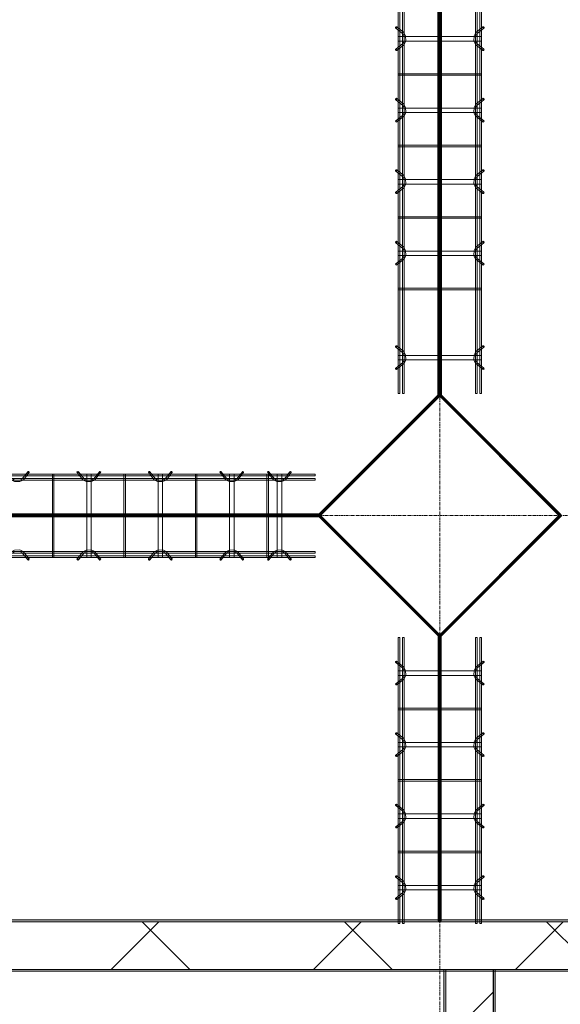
# Model space of a CAD drawing. Header units: inches. Extents: x -4136 to 1945, y -6639 to 12387.
# Tile 434 of 656: x -3552 to -3461, y 11765 to 11930. Entities that reach past the tile are written whole.
import ezdxf

# ---------------------------------------------------------------- set-up
doc = ezdxf.new("R2010")
doc.units = ezdxf.units.IN
doc.header["$MEASUREMENT"] = 0
doc.linetypes.add('Línea de rejilla', pattern=[0.875, 0.5, -0.125, 0.125, -0.125])
for name, color, linetype, lineweight in [('A-FLOR', 7, 'Continuous', 9), ('A-GENM', 7, 'Continuous', 9), ('A-WALL', 7, 'Continuous', 9), ('A-WALL-PATT', 7, 'Continuous', 18), ('S-BEAM', 7, 'Continuous', 9), ('S-GRID', 7, 'Continuous', 9)]:
    doc.layers.add(name, color=color, linetype=linetype, lineweight=lineweight)
pattern_1 = [(45, (0, 0), (-16.970563, 16.970563), []), (135, (0, 0), (-16.970563, -16.970563), [])]

# ---------------------------------------------------------------- blocks, each defined once
blk = doc.blocks.new('Dowel bar assembly - Dowel bar assembly-673506-SLAB ON GROUND JOINTS')
at = {"layer": 'S-BEAM', "color": 253, "true_color": 0xaaaaaa}
for p, q in [((209.52, 1.98), (0, 1.98)), ((0, 1.72), (209.52, 1.72)), ((148.02, 2.23), (148.97, 1.03)), ((149.18, 1.19), (148.23, 2.39)), ((149.63, 1.99), (149.63, -12.01)), ((150.38, 1.99), (149.63, 1.99)), ((149.63, 1.99), (150.38, 1.99)), ((150.38, -12.01), (150.38, 1.99)), ((151.76, 2.39), (150.81, 1.19)), ((151.01, 1.03), (151.96, 2.23)), ((155.87, 1.99), (155.87, -12.01)), ((156.13, 1.99), (155.87, 1.99)), ((155.87, 1.99), (156.13, 1.99)), ((156.13, -12.01), (156.13, 1.99)), ((160.02, 2.23), (160.97, 1.03)), ((161.18, 1.19), (160.23, 2.39)), ((161.63, 1.99), (161.63, -12.01)), ((162.38, 1.99), (161.63, 1.99)), ((161.63, 1.99), (162.38, 1.99)), ((162.38, -12.01), (162.38, 1.99)), ((163.76, 2.39), (162.81, 1.19)), ((163.01, 1.03), (163.96, 2.23)), ((167.87, 1.99), (167.87, -12.01)), ((168.13, 1.99), (167.87, 1.99)), ((167.87, 1.99), (168.13, 1.99)), ((168.13, -12.01), (168.13, 1.99)), ((172.02, 2.23), (172.97, 1.03)), ((173.18, 1.19), (172.23, 2.39)), ((173.63, 1.99), (173.63, -12.01)), ((174.38, 1.99), (173.63, 1.99)), ((173.63, 1.99), (174.38, 1.99)), ((174.38, -12.01), (174.38, 1.99)), ((175.76, 2.39), (174.81, 1.19)), ((175.01, 1.03), (175.96, 2.23)), ((179.87, 1.99), (179.87, -12.01)), ((180.13, 1.99), (179.87, 1.99)), ((179.87, 1.99), (180.13, 1.99)), ((180.13, -12.01), (180.13, 1.99)), ((184.02, 2.23), (184.97, 1.03)), ((185.18, 1.19), (184.23, 2.39)), ((185.63, 1.99), (185.63, -12.01)), ((186.38, 1.99), (185.63, 1.99)), ((185.63, 1.99), (186.38, 1.99)), ((186.38, -12.01), (186.38, 1.99)), ((187.76, 2.39), (186.81, 1.19)), ((187.01, 1.03), (187.96, 2.23)), ((191.87, 1.99), (191.87, -12.01)), ((192.13, 1.99), (191.87, 1.99)), ((191.87, 1.99), (192.13, 1.99)), ((192.13, -12.01), (192.13, 1.99)), ((201.54, 2.23), (202.49, 1.03)), ((202.69, 1.19), (201.75, 2.39)), ((203.14, 1.99), (203.14, -12.01)), ((203.89, 1.99), (203.14, 1.99)), ((203.14, 1.99), (203.89, 1.99)), ((203.89, -12.01), (203.89, 1.99)), ((205.28, 2.39), (204.33, 1.19)), ((204.53, 1.03), (205.48, 2.23)), ((209.52, 1.98), (209.52, 1.72)), ((209.52, 1.72), (209.52, 1.98)), ((209.52, 1.25), (0, 1.25)), ((0, 0.99), (209.52, 0.99)), ((209.52, 0.99), (209.52, 1.25)), ((209.52, 1.25), (209.52, 0.99)), ((209.52, -11.01), (0, -11.01)), ((0, -11.27), (209.52, -11.27)), ((148.97, -11.05), (148.02, -12.25)), ((148.23, -12.41), (149.18, -11.21)), ((150.81, -11.21), (151.76, -12.41)), ((151.96, -12.25), (151.01, -11.05)), ((160.97, -11.05), (160.02, -12.25)), ((160.23, -12.41), (161.18, -11.21)), ((162.81, -11.21), (163.76, -12.41)), ((163.96, -12.25), (163.01, -11.05)), ((172.97, -11.05), (172.02, -12.25)), ((172.23, -12.41), (173.18, -11.21)), ((174.81, -11.21), (175.76, -12.41)), ((175.96, -12.25), (175.01, -11.05)), ((184.97, -11.05), (184.02, -12.25)), ((184.23, -12.41), (185.18, -11.21)), ((186.81, -11.21), (187.76, -12.41)), ((187.96, -12.25), (187.01, -11.05)), ((202.49, -11.05), (201.54, -12.25)), ((201.75, -12.41), (202.69, -11.21)), ((204.33, -11.21), (205.28, -12.41)), ((205.48, -12.25), (204.53, -11.05)), ((209.52, -11.27), (209.52, -11.01)), ((209.52, -11.01), (209.52, -11.27)), ((209.52, -11.74), (0, -11.74)), ((0, -12), (209.52, -12)), ((150.38, -12.01), (149.63, -12.01)), ((149.63, -12.01), (150.38, -12.01)), ((156.13, -12.01), (155.87, -12.01)), ((155.87, -12.01), (156.13, -12.01)), ((162.38, -12.01), (161.63, -12.01)), ((161.63, -12.01), (162.38, -12.01)), ((168.13, -12.01), (167.87, -12.01)), ((167.87, -12.01), (168.13, -12.01)), ((174.38, -12.01), (173.63, -12.01)), ((173.63, -12.01), (174.38, -12.01)), ((180.13, -12.01), (179.87, -12.01)), ((179.87, -12.01), (180.13, -12.01)), ((186.38, -12.01), (185.63, -12.01)), ((185.63, -12.01), (186.38, -12.01)), ((192.13, -12.01), (191.87, -12.01)), ((191.87, -12.01), (192.13, -12.01)), ((203.89, -12.01), (203.14, -12.01)), ((203.14, -12.01), (203.89, -12.01)), ((209.52, -12), (209.52, -11.74)), ((209.52, -11.74), (209.52, -12))]:
    blk.add_line(p, q, dxfattribs=at)
at = {"layer": 'S-BEAM', "color": 253, "true_color": 0xaaaaaa, "flags": 128}
for points in [[(148.97, 1.03), (149.53, 0.73), (150.39, 0.72), (150.97, 0.99), (151.01, 1.03)], [(149.18, 1.19), (149.62, 0.97), (150.38, 0.98), (150.81, 1.19)], [(160.97, 1.03), (161.53, 0.73), (162.39, 0.72), (162.97, 0.99), (163.01, 1.03)], [(161.18, 1.19), (161.62, 0.97), (162.38, 0.98), (162.81, 1.19)], [(172.97, 1.03), (173.53, 0.73), (174.39, 0.72), (174.97, 0.99), (175.01, 1.03)], [(173.18, 1.19), (173.62, 0.97), (174.38, 0.98), (174.81, 1.19)], [(184.97, 1.03), (185.53, 0.73), (186.39, 0.72), (186.97, 0.99), (187.01, 1.03)], [(185.18, 1.19), (185.62, 0.97), (186.38, 0.98), (186.81, 1.19)], [(202.49, 1.03), (203.05, 0.73), (203.91, 0.72), (204.49, 0.99), (204.53, 1.03)], [(202.69, 1.19), (203.14, 0.97), (203.9, 0.98), (204.33, 1.19)], [(148.97, -11.05), (149.53, -10.75), (150.39, -10.74), (150.97, -11.01), (151.01, -11.05)], [(149.18, -11.21), (149.62, -10.99), (150.38, -11), (150.81, -11.21)], [(160.97, -11.05), (161.53, -10.75), (162.39, -10.74), (162.97, -11.01), (163.01, -11.05)], [(161.18, -11.21), (161.62, -10.99), (162.38, -11), (162.81, -11.21)], [(172.97, -11.05), (173.53, -10.75), (174.39, -10.74), (174.97, -11.01), (175.01, -11.05)], [(173.18, -11.21), (173.62, -10.99), (174.38, -11), (174.81, -11.21)], [(184.97, -11.05), (185.53, -10.75), (186.39, -10.74), (186.97, -11.01), (187.01, -11.05)], [(185.18, -11.21), (185.62, -10.99), (186.38, -11), (186.81, -11.21)], [(202.49, -11.05), (203.05, -10.75), (203.91, -10.74), (204.49, -11.01), (204.53, -11.05)], [(202.69, -11.21), (203.14, -10.99), (203.9, -11), (204.33, -11.21)]]:
    blk.add_lwpolyline(points, dxfattribs=at)
at = {"layer": 'S-BEAM', "color": 253, "true_color": 0xaaaaaa}
for centre, major_axis, start_param, end_param in [((148.12, 2.31), (0.101, 0.08), 5.709265, 8.850858), ((148.12, 2.31), (0.101, 0.08), 2.567673, 5.709265), ((151.86, 2.31), (-0.101, 0.08), 3.715513, 6.857105), ((151.86, 2.31), (-0.101, 0.08), 0.57392, 3.715513), ((160.12, 2.31), (0.101, 0.08), 5.709265, 8.850858), ((160.12, 2.31), (0.101, 0.08), 2.567673, 5.709265), ((163.86, 2.31), (-0.101, 0.08), 3.715513, 6.857105), ((163.86, 2.31), (-0.101, 0.08), 0.57392, 3.715513), ((172.12, 2.31), (0.101, 0.08), 5.709265, 8.850858), ((172.12, 2.31), (0.101, 0.08), 2.567673, 5.709265), ((175.86, 2.31), (-0.101, 0.08), 3.715513, 6.857105), ((175.86, 2.31), (-0.101, 0.08), 0.57392, 3.715513), ((184.12, 2.31), (0.101, 0.08), 5.709265, 8.850858), ((184.12, 2.31), (0.101, 0.08), 2.567673, 5.709265), ((187.86, 2.31), (-0.101, 0.08), 3.715513, 6.857105), ((187.86, 2.31), (-0.101, 0.08), 0.57392, 3.715513), ((201.64, 2.31), (0.101, 0.08), 5.709265, 8.850858), ((201.64, 2.31), (0.101, 0.08), 2.567673, 5.709265), ((205.38, 2.31), (-0.101, 0.08), 3.715513, 6.857105), ((205.38, 2.31), (-0.101, 0.08), 0.57392, 3.715513), ((148.12, -12.33), (-0.101, 0.08), 3.715513, 6.857105), ((148.12, -12.33), (-0.101, 0.08), 0.57392, 3.715513), ((151.86, -12.33), (0.101, 0.08), 5.709265, 8.850858), ((151.86, -12.33), (0.101, 0.08), 2.567673, 5.709265), ((160.12, -12.33), (-0.101, 0.08), 3.715513, 6.857105), ((160.12, -12.33), (-0.101, 0.08), 0.57392, 3.715513), ((163.86, -12.33), (0.101, 0.08), 5.709265, 8.850858), ((163.86, -12.33), (0.101, 0.08), 2.567673, 5.709265), ((172.12, -12.33), (-0.101, 0.08), 3.715513, 6.857105), ((172.12, -12.33), (-0.101, 0.08), 0.57392, 3.715513), ((175.86, -12.33), (0.101, 0.08), 5.709265, 8.850858), ((175.86, -12.33), (0.101, 0.08), 2.567673, 5.709265), ((184.12, -12.33), (-0.101, 0.08), 3.715513, 6.857105), ((184.12, -12.33), (-0.101, 0.08), 0.57392, 3.715513), ((187.86, -12.33), (0.101, 0.08), 5.709265, 8.850858), ((187.86, -12.33), (0.101, 0.08), 2.567673, 5.709265), ((201.64, -12.33), (-0.101, 0.08), 3.715513, 6.857105), ((201.64, -12.33), (-0.101, 0.08), 0.57392, 3.715513), ((205.38, -12.33), (0.101, 0.08), 5.709265, 8.850858), ((205.38, -12.33), (0.101, 0.08), 2.567673, 5.709265)]:
    blk.add_ellipse(centre, major_axis=major_axis, ratio=0.816528, start_param=start_param, end_param=end_param, dxfattribs=at)
blk = doc.blocks.new('Dowel bar assembly - Dowel bar assembly-673631-SLAB ON GROUND JOINTS')
at = {"layer": 'S-BEAM', "color": 253, "true_color": 0xaaaaaa}
for p, q in [((48, 1.98), (0, 1.98)), ((0, 1.98), (0, 1.72)), ((0, 1.72), (0, 1.98)), ((0, 1.72), (48, 1.72)), ((4.02, 2.23), (4.97, 1.03)), ((5.18, 1.19), (4.23, 2.39)), ((5.63, 1.99), (5.63, -12.01)), ((6.38, 1.99), (5.63, 1.99)), ((5.63, 1.99), (6.38, 1.99)), ((6.38, -12.01), (6.38, 1.99)), ((7.76, 2.39), (6.81, 1.19)), ((7.01, 1.03), (7.96, 2.23)), ((11.87, 1.99), (11.87, -12.01)), ((12.13, 1.99), (11.87, 1.99)), ((11.87, 1.99), (12.13, 1.99)), ((12.13, -12.01), (12.13, 1.99)), ((16.02, 2.23), (16.97, 1.03)), ((17.18, 1.19), (16.23, 2.39)), ((17.63, 1.99), (17.63, -12.01)), ((18.38, 1.99), (17.63, 1.99)), ((17.63, 1.99), (18.38, 1.99)), ((18.38, -12.01), (18.38, 1.99)), ((19.76, 2.39), (18.81, 1.19)), ((19.01, 1.03), (19.96, 2.23)), ((23.87, 1.99), (23.87, -12.01)), ((24.13, 1.99), (23.87, 1.99)), ((23.87, 1.99), (24.13, 1.99)), ((24.13, -12.01), (24.13, 1.99)), ((28.02, 2.23), (28.97, 1.03)), ((29.18, 1.19), (28.23, 2.39)), ((29.63, 1.99), (29.63, -12.01)), ((30.38, 1.99), (29.63, 1.99)), ((29.63, 1.99), (30.38, 1.99)), ((30.38, -12.01), (30.38, 1.99)), ((31.76, 2.39), (30.81, 1.19)), ((31.01, 1.03), (31.96, 2.23)), ((35.87, 1.99), (35.87, -12.01)), ((36.13, 1.99), (35.87, 1.99)), ((35.87, 1.99), (36.13, 1.99)), ((36.13, -12.01), (36.13, 1.99)), ((40.02, 2.23), (40.97, 1.03)), ((41.18, 1.19), (40.23, 2.39)), ((41.63, 1.99), (41.63, -12.01)), ((42.38, 1.99), (41.63, 1.99)), ((41.63, 1.99), (42.38, 1.99)), ((42.38, -12.01), (42.38, 1.99)), ((43.76, 2.39), (42.81, 1.19)), ((43.01, 1.03), (43.96, 2.23)), ((48, 1.98), (48, 1.72)), ((48, 1.72), (48, 1.98)), ((48, 1.25), (0, 1.25)), ((0, 0.99), (0, 1.25)), ((0, 1.25), (0, 0.99)), ((0, 0.99), (48, 0.99)), ((48, 0.99), (48, 1.25)), ((48, 1.25), (48, 0.99)), ((48, -11.01), (0, -11.01)), ((0, -11.27), (0, -11.01)), ((0, -11.01), (0, -11.27)), ((0, -11.27), (48, -11.27)), ((4.97, -11.05), (4.02, -12.25)), ((4.23, -12.41), (5.18, -11.21)), ((6.81, -11.21), (7.76, -12.41)), ((7.96, -12.25), (7.01, -11.05)), ((16.97, -11.05), (16.02, -12.25)), ((16.23, -12.41), (17.18, -11.21)), ((18.81, -11.21), (19.76, -12.41)), ((19.96, -12.25), (19.01, -11.05)), ((28.97, -11.05), (28.02, -12.25)), ((28.23, -12.41), (29.18, -11.21)), ((30.81, -11.21), (31.76, -12.41)), ((31.96, -12.25), (31.01, -11.05)), ((40.97, -11.05), (40.02, -12.25)), ((40.23, -12.41), (41.18, -11.21)), ((42.81, -11.21), (43.76, -12.41)), ((43.96, -12.25), (43.01, -11.05)), ((48, -11.27), (48, -11.01)), ((48, -11.01), (48, -11.27)), ((48, -11.74), (0, -11.74)), ((0, -12), (0, -11.74)), ((0, -11.74), (0, -12)), ((0, -12), (48, -12)), ((6.38, -12.01), (5.63, -12.01)), ((5.63, -12.01), (6.38, -12.01)), ((12.13, -12.01), (11.87, -12.01)), ((11.87, -12.01), (12.13, -12.01)), ((18.38, -12.01), (17.63, -12.01)), ((17.63, -12.01), (18.38, -12.01)), ((24.13, -12.01), (23.87, -12.01)), ((23.87, -12.01), (24.13, -12.01)), ((30.38, -12.01), (29.63, -12.01)), ((29.63, -12.01), (30.38, -12.01)), ((36.13, -12.01), (35.87, -12.01)), ((35.87, -12.01), (36.13, -12.01)), ((42.38, -12.01), (41.63, -12.01)), ((41.63, -12.01), (42.38, -12.01)), ((48, -12), (48, -11.74)), ((48, -11.74), (48, -12))]:
    blk.add_line(p, q, dxfattribs=at)
at = {"layer": 'S-BEAM', "color": 253, "true_color": 0xaaaaaa, "flags": 128}
for points in [[(4.97, 1.03), (5.53, 0.73), (6.39, 0.72), (6.97, 0.99), (7.01, 1.03)], [(5.18, 1.19), (5.62, 0.97), (6.38, 0.98), (6.81, 1.19)], [(16.97, 1.03), (17.53, 0.73), (18.39, 0.72), (18.97, 0.99), (19.01, 1.03)], [(17.18, 1.19), (17.62, 0.97), (18.38, 0.98), (18.81, 1.19)], [(28.97, 1.03), (29.53, 0.73), (30.39, 0.72), (30.97, 0.99), (31.01, 1.03)], [(29.18, 1.19), (29.62, 0.97), (30.38, 0.98), (30.81, 1.19)], [(40.97, 1.03), (41.53, 0.73), (42.39, 0.72), (42.97, 0.99), (43.01, 1.03)], [(41.18, 1.19), (41.62, 0.97), (42.38, 0.98), (42.81, 1.19)], [(4.97, -11.05), (5.53, -10.75), (6.39, -10.74), (6.97, -11.01), (7.01, -11.05)], [(5.18, -11.21), (5.62, -10.99), (6.38, -11), (6.81, -11.21)], [(16.97, -11.05), (17.53, -10.75), (18.39, -10.74), (18.97, -11.01), (19.01, -11.05)], [(17.18, -11.21), (17.62, -10.99), (18.38, -11), (18.81, -11.21)], [(28.97, -11.05), (29.53, -10.75), (30.39, -10.74), (30.97, -11.01), (31.01, -11.05)], [(29.18, -11.21), (29.62, -10.99), (30.38, -11), (30.81, -11.21)], [(40.97, -11.05), (41.53, -10.75), (42.39, -10.74), (42.97, -11.01), (43.01, -11.05)], [(41.18, -11.21), (41.62, -10.99), (42.38, -11), (42.81, -11.21)]]:
    blk.add_lwpolyline(points, dxfattribs=at)
at = {"layer": 'S-BEAM', "color": 253, "true_color": 0xaaaaaa}
for centre, major_axis, start_param, end_param in [((4.12, 2.31), (0.101, 0.08), 5.709265, 8.850858), ((4.12, 2.31), (0.101, 0.08), 2.567673, 5.709265), ((7.86, 2.31), (-0.101, 0.08), 3.715513, 6.857105), ((7.86, 2.31), (-0.101, 0.08), 0.57392, 3.715513), ((16.12, 2.31), (0.101, 0.08), 5.709265, 8.850858), ((16.12, 2.31), (0.101, 0.08), 2.567673, 5.709265), ((19.86, 2.31), (-0.101, 0.08), 3.715513, 6.857105), ((19.86, 2.31), (-0.101, 0.08), 0.57392, 3.715513), ((28.12, 2.31), (0.101, 0.08), 5.709265, 8.850858), ((28.12, 2.31), (0.101, 0.08), 2.567673, 5.709265), ((31.86, 2.31), (-0.101, 0.08), 3.715513, 6.857105), ((31.86, 2.31), (-0.101, 0.08), 0.57392, 3.715513), ((40.12, 2.31), (0.101, 0.08), 5.709265, 8.850858), ((40.12, 2.31), (0.101, 0.08), 2.567673, 5.709265), ((43.86, 2.31), (-0.101, 0.08), 3.715513, 6.857105), ((43.86, 2.31), (-0.101, 0.08), 0.57392, 3.715513), ((4.12, -12.33), (-0.101, 0.08), 3.715513, 6.857105), ((4.12, -12.33), (-0.101, 0.08), 0.57392, 3.715513), ((7.86, -12.33), (0.101, 0.08), 5.709265, 8.850858), ((7.86, -12.33), (0.101, 0.08), 2.567673, 5.709265), ((16.12, -12.33), (-0.101, 0.08), 3.715513, 6.857105), ((16.12, -12.33), (-0.101, 0.08), 0.57392, 3.715513), ((19.86, -12.33), (0.101, 0.08), 5.709265, 8.850858), ((19.86, -12.33), (0.101, 0.08), 2.567673, 5.709265), ((28.12, -12.33), (-0.101, 0.08), 3.715513, 6.857105), ((28.12, -12.33), (-0.101, 0.08), 0.57392, 3.715513), ((31.86, -12.33), (0.101, 0.08), 5.709265, 8.850858), ((31.86, -12.33), (0.101, 0.08), 2.567673, 5.709265), ((40.12, -12.33), (-0.101, 0.08), 3.715513, 6.857105), ((40.12, -12.33), (-0.101, 0.08), 0.57392, 3.715513), ((43.86, -12.33), (0.101, 0.08), 5.709265, 8.850858), ((43.86, -12.33), (0.101, 0.08), 2.567673, 5.709265)]:
    blk.add_ellipse(centre, major_axis=major_axis, ratio=0.816528, start_param=start_param, end_param=end_param, dxfattribs=at)
blk = doc.blocks.new('Dowel bar assembly - Dowel bar assembly-673054-SLAB ON GROUND JOINTS')
at = {"layer": 'S-BEAM', "color": 253, "true_color": 0xaaaaaa}
for p, q in [((140, 1.98), (0, 1.98)), ((0, 1.72), (140, 1.72)), ((91.76, 2.39), (90.81, 1.19)), ((91.01, 1.03), (91.96, 2.23)), ((95.87, 1.99), (95.87, -12.01)), ((96.13, 1.99), (95.87, 1.99)), ((95.87, 1.99), (96.13, 1.99)), ((96.13, -12.01), (96.13, 1.99)), ((100.02, 2.23), (100.97, 1.03)), ((101.18, 1.19), (100.23, 2.39)), ((101.63, 1.99), (101.63, -12.01)), ((102.38, 1.99), (101.63, 1.99)), ((101.63, 1.99), (102.38, 1.99)), ((102.38, -12.01), (102.38, 1.99)), ((103.76, 2.39), (102.81, 1.19)), ((103.01, 1.03), (103.96, 2.23)), ((107.87, 1.99), (107.87, -12.01)), ((108.13, 1.99), (107.87, 1.99)), ((107.87, 1.99), (108.13, 1.99)), ((108.13, -12.01), (108.13, 1.99)), ((112.02, 2.23), (112.97, 1.03)), ((113.18, 1.19), (112.23, 2.39)), ((113.63, 1.99), (113.63, -12.01)), ((114.38, 1.99), (113.63, 1.99)), ((113.63, 1.99), (114.38, 1.99)), ((114.38, -12.01), (114.38, 1.99)), ((115.76, 2.39), (114.81, 1.19)), ((115.01, 1.03), (115.96, 2.23)), ((119.87, 1.99), (119.87, -12.01)), ((120.13, 1.99), (119.87, 1.99)), ((119.87, 1.99), (120.13, 1.99)), ((120.13, -12.01), (120.13, 1.99)), ((124.02, 2.23), (124.97, 1.03)), ((125.18, 1.19), (124.23, 2.39)), ((125.63, 1.99), (125.63, -12.01)), ((126.38, 1.99), (125.63, 1.99)), ((125.63, 1.99), (126.38, 1.99)), ((126.38, -12.01), (126.38, 1.99)), ((127.76, 2.39), (126.81, 1.19)), ((127.01, 1.03), (127.96, 2.23)), ((131.87, 1.99), (131.87, -12.01)), ((132.13, 1.99), (131.87, 1.99)), ((131.87, 1.99), (132.13, 1.99)), ((132.02, 2.23), (132.97, 1.03)), ((132.13, -12.01), (132.13, 1.99)), ((133.18, 1.19), (132.23, 2.39)), ((133.63, 1.99), (133.63, -12.01)), ((134.38, 1.99), (133.63, 1.99)), ((133.63, 1.99), (134.38, 1.99)), ((134.38, -12.01), (134.38, 1.99)), ((135.76, 2.39), (134.81, 1.19)), ((135.01, 1.03), (135.96, 2.23)), ((140, 1.98), (140, 1.72)), ((140, 1.72), (140, 1.98)), ((140, 1.25), (0, 1.25)), ((0, 0.99), (140, 0.99)), ((140, 0.99), (140, 1.25)), ((140, 1.25), (140, 0.99)), ((140, -11.01), (0, -11.01)), ((0, -11.27), (140, -11.27)), ((90.81, -11.21), (91.76, -12.41)), ((91.96, -12.25), (91.01, -11.05)), ((100.97, -11.05), (100.02, -12.25)), ((100.23, -12.41), (101.18, -11.21)), ((102.81, -11.21), (103.76, -12.41)), ((103.96, -12.25), (103.01, -11.05)), ((112.97, -11.05), (112.02, -12.25)), ((112.23, -12.41), (113.18, -11.21)), ((114.81, -11.21), (115.76, -12.41)), ((115.96, -12.25), (115.01, -11.05)), ((124.97, -11.05), (124.02, -12.25)), ((124.23, -12.41), (125.18, -11.21)), ((126.81, -11.21), (127.76, -12.41)), ((127.96, -12.25), (127.01, -11.05)), ((132.97, -11.05), (132.02, -12.25)), ((132.23, -12.41), (133.18, -11.21)), ((134.81, -11.21), (135.76, -12.41)), ((135.96, -12.25), (135.01, -11.05)), ((140, -11.27), (140, -11.01)), ((140, -11.01), (140, -11.27)), ((140, -11.74), (0, -11.74)), ((0, -12), (140, -12)), ((96.13, -12.01), (95.87, -12.01)), ((95.87, -12.01), (96.13, -12.01)), ((102.38, -12.01), (101.63, -12.01)), ((101.63, -12.01), (102.38, -12.01)), ((108.13, -12.01), (107.87, -12.01)), ((107.87, -12.01), (108.13, -12.01)), ((114.38, -12.01), (113.63, -12.01)), ((113.63, -12.01), (114.38, -12.01)), ((120.13, -12.01), (119.87, -12.01)), ((119.87, -12.01), (120.13, -12.01)), ((126.38, -12.01), (125.63, -12.01)), ((125.63, -12.01), (126.38, -12.01)), ((132.13, -12.01), (131.87, -12.01)), ((131.87, -12.01), (132.13, -12.01)), ((134.38, -12.01), (133.63, -12.01)), ((133.63, -12.01), (134.38, -12.01)), ((140, -12), (140, -11.74)), ((140, -11.74), (140, -12))]:
    blk.add_line(p, q, dxfattribs=at)
at = {"layer": 'S-BEAM', "color": 253, "true_color": 0xaaaaaa, "flags": 128}
for points in [[(88.97, 1.03), (89.53, 0.73), (90.39, 0.72), (90.97, 0.99), (91.01, 1.03)], [(89.18, 1.19), (89.62, 0.97), (90.38, 0.98), (90.81, 1.19)], [(100.97, 1.03), (101.53, 0.73), (102.39, 0.72), (102.97, 0.99), (103.01, 1.03)], [(101.18, 1.19), (101.62, 0.97), (102.38, 0.98), (102.81, 1.19)], [(112.97, 1.03), (113.53, 0.73), (114.39, 0.72), (114.97, 0.99), (115.01, 1.03)], [(113.18, 1.19), (113.62, 0.97), (114.38, 0.98), (114.81, 1.19)], [(124.97, 1.03), (125.53, 0.73), (126.39, 0.72), (126.97, 0.99), (127.01, 1.03)], [(125.18, 1.19), (125.62, 0.97), (126.38, 0.98), (126.81, 1.19)], [(132.97, 1.03), (133.53, 0.73), (134.39, 0.72), (134.97, 0.99), (135.01, 1.03)], [(133.18, 1.19), (133.62, 0.97), (134.38, 0.98), (134.81, 1.19)], [(88.97, -11.05), (89.53, -10.75), (90.39, -10.74), (90.97, -11.01), (91.01, -11.05)], [(89.18, -11.21), (89.62, -10.99), (90.38, -11), (90.81, -11.21)], [(100.97, -11.05), (101.53, -10.75), (102.39, -10.74), (102.97, -11.01), (103.01, -11.05)], [(101.18, -11.21), (101.62, -10.99), (102.38, -11), (102.81, -11.21)], [(112.97, -11.05), (113.53, -10.75), (114.39, -10.74), (114.97, -11.01), (115.01, -11.05)], [(113.18, -11.21), (113.62, -10.99), (114.38, -11), (114.81, -11.21)], [(124.97, -11.05), (125.53, -10.75), (126.39, -10.74), (126.97, -11.01), (127.01, -11.05)], [(125.18, -11.21), (125.62, -10.99), (126.38, -11), (126.81, -11.21)], [(132.97, -11.05), (133.53, -10.75), (134.39, -10.74), (134.97, -11.01), (135.01, -11.05)], [(133.18, -11.21), (133.62, -10.99), (134.38, -11), (134.81, -11.21)]]:
    blk.add_lwpolyline(points, dxfattribs=at)
at = {"layer": 'S-BEAM', "color": 253, "true_color": 0xaaaaaa}
for centre, major_axis, start_param, end_param in [((91.86, 2.31), (-0.101, 0.08), 3.715513, 6.857105), ((91.86, 2.31), (-0.101, 0.08), 0.57392, 3.715513), ((100.12, 2.31), (0.101, 0.08), 5.709265, 8.850858), ((100.12, 2.31), (0.101, 0.08), 2.567673, 5.709265), ((103.86, 2.31), (-0.101, 0.08), 3.715513, 6.857105), ((103.86, 2.31), (-0.101, 0.08), 0.57392, 3.715513), ((112.12, 2.31), (0.101, 0.08), 5.709265, 8.850858), ((112.12, 2.31), (0.101, 0.08), 2.567673, 5.709265), ((115.86, 2.31), (-0.101, 0.08), 3.715513, 6.857105), ((115.86, 2.31), (-0.101, 0.08), 0.57392, 3.715513), ((124.12, 2.31), (0.101, 0.08), 5.709265, 8.850858), ((124.12, 2.31), (0.101, 0.08), 2.567673, 5.709265), ((127.86, 2.31), (-0.101, 0.08), 3.715513, 6.857105), ((127.86, 2.31), (-0.101, 0.08), 0.57392, 3.715513), ((132.12, 2.31), (0.101, 0.08), 5.709265, 8.850858), ((132.12, 2.31), (0.101, 0.08), 2.567673, 5.709265), ((135.86, 2.31), (-0.101, 0.08), 3.715513, 6.857105), ((135.86, 2.31), (-0.101, 0.08), 0.57392, 3.715513), ((91.86, -12.33), (0.101, 0.08), 5.709265, 8.850858), ((91.86, -12.33), (0.101, 0.08), 2.567673, 5.709265), ((100.12, -12.33), (-0.101, 0.08), 3.715513, 6.857105), ((100.12, -12.33), (-0.101, 0.08), 0.57392, 3.715513), ((103.86, -12.33), (0.101, 0.08), 5.709265, 8.850858), ((103.86, -12.33), (0.101, 0.08), 2.567673, 5.709265), ((112.12, -12.33), (-0.101, 0.08), 3.715513, 6.857105), ((112.12, -12.33), (-0.101, 0.08), 0.57392, 3.715513), ((115.86, -12.33), (0.101, 0.08), 5.709265, 8.850858), ((115.86, -12.33), (0.101, 0.08), 2.567673, 5.709265), ((124.12, -12.33), (-0.101, 0.08), 3.715513, 6.857105), ((124.12, -12.33), (-0.101, 0.08), 0.57392, 3.715513), ((127.86, -12.33), (0.101, 0.08), 5.709265, 8.850858), ((127.86, -12.33), (0.101, 0.08), 2.567673, 5.709265), ((132.12, -12.33), (-0.101, 0.08), 3.715513, 6.857105), ((132.12, -12.33), (-0.101, 0.08), 0.57392, 3.715513), ((135.86, -12.33), (0.101, 0.08), 5.709265, 8.850858), ((135.86, -12.33), (0.101, 0.08), 2.567673, 5.709265)]:
    blk.add_ellipse(centre, major_axis=major_axis, ratio=0.816528, start_param=start_param, end_param=end_param, dxfattribs=at)
blk = doc.blocks.new('Tremco_ESF10_25 - Tremco_ESF10_25-654737-SLAB ON GROUND JOINTS')
at = {"layer": 'A-GENM', "true_color": 0xff0000}
blk.add_hatch(color=1, dxfattribs=at).paths.add_polyline_path([(-112, 0.16), (112, 0.16), (112, -0.16), (-112, -0.16)], flags=0)
blk.add_hatch(color=1, dxfattribs=at).paths.add_polyline_path([(-112, 0.16), (112, 0.16), (112, -0.16), (-112, -0.16)], flags=0)
at = {"layer": 'A-GENM', "color": 1, "true_color": 0xff0000}
for p, q in [((-112, 0.16), (112, 0.16)), ((112, 0.16), (-112, 0.16)), ((-112, 0.16), (112, 0.16)), ((112, 0.16), (-112, 0.16)), ((112, 0.16), (112, -0.16)), ((112, -0.16), (112, 0.16)), ((112, 0.16), (112, 0.16)), ((112, -0.16), (112, 0.16)), ((112, 0.16), (112, 0.16)), ((112, 0.16), (112, -0.16)), ((112, -0.16), (-112, -0.16)), ((112, -0.16), (-112, -0.16)), ((-112, -0.16), (112, -0.16)), ((-112, -0.16), (112, -0.16)), ((112, -0.16), (112, -0.16)), ((112, -0.16), (112, -0.16))]:
    blk.add_line(p, q, dxfattribs=at)

msp = doc.modelspace()

# ---------------------------------------------------------------- hatches: boundary and pattern name
at = {"layer": 'A-GENM', "true_color": 0x0000ff}
for points in [[(-3481.15717, 12077.1894), (-3481.15717, 12076.87444), (-3481.15717, 11867.48818), (-3481.32374, 11867.65475), (-3481.58036, 11867.39812), (-3481.58036, 12076.87444), (-3481.58036, 12077.1894)], [(-3481.12689, 12077.1894), (-3481.12689, 12076.87444), (-3481.12689, 11867.4579), (-3481.21238, 11867.54339), (-3481.32374, 11867.65475), (-3481.52059, 11867.4579), (-3481.52059, 12076.87444), (-3481.52059, 12077.1894)], [(-3481.15869, 12077.1894), (-3481.15869, 12076.87444), (-3481.15869, 11867.4897), (-3481.32374, 11867.65475), (-3481.50273, 11867.47576), (-3481.50273, 12076.87444), (-3481.50273, 12077.1894)], [(-3481.07181, 12077.1894), (-3481.07181, 12076.87444), (-3481.07181, 11867.40282), (-3481.32374, 11867.65475), (-3481.49348, 11867.485), (-3481.49348, 12076.87444), (-3481.49348, 12077.1894)], [(-3481.2803, 12077.1894), (-3481.2803, 12076.87444), (-3481.2803, 11867.61131), (-3481.32374, 11867.65475), (-3481.36718, 11867.61131), (-3481.36718, 12076.87444), (-3481.36718, 12077.1894)], [(-3481.07029, 12077.1894), (-3481.07029, 12076.87444), (-3481.07029, 11867.4013), (-3481.2803, 11867.61131), (-3481.2803, 12076.87444), (-3481.2803, 12077.1894)], [(-3501.74565, 11847.23284), (-3819.00878, 11847.23284), (-3819.00878, 11847.44285), (-3501.53564, 11847.44285)], [(-3501.61934, 11847.01965), (-3819.00878, 11847.01965), (-3819.00878, 11847.44133), (-3501.53716, 11847.44133), (-3501.78909, 11847.1894)], [(-3501.59224, 11846.99255), (-3819.00878, 11846.99255), (-3819.00878, 11847.38625), (-3501.59224, 11847.38625), (-3501.67773, 11847.30075), (-3501.78909, 11847.1894)], [(-3501.53246, 11846.93277), (-3819.00878, 11846.93277), (-3819.00878, 11847.35597), (-3501.62252, 11847.35597), (-3501.78909, 11847.1894)], [(-3501.6101, 11847.01041), (-3819.00878, 11847.01041), (-3819.00878, 11847.35445), (-3501.62404, 11847.35445), (-3501.78909, 11847.1894)], [(-3501.78909, 11847.1894), (-3501.74565, 11847.14596), (-3819.00878, 11847.14596), (-3819.00878, 11847.23284), (-3501.74565, 11847.23284)], [(-3481.15717, 11827.17671), (-3481.15717, 11779.14688), (-3481.58036, 11779.14688), (-3481.58036, 11827.17671)], [(-3481.52059, 11779.14688), (-3481.52059, 11827.17671), (-3481.12689, 11827.17671), (-3481.12689, 11779.14688)], [(-3481.15869, 11827.17671), (-3481.15869, 11779.14688), (-3481.50273, 11779.14688), (-3481.50273, 11827.17671)], [(-3481.07181, 11827.17671), (-3481.07181, 11779.14688), (-3481.49348, 11779.14688), (-3481.49348, 11827.17671)], [(-3481.2803, 11827.17671), (-3481.2803, 11779.14688), (-3481.36718, 11779.14688), (-3481.36718, 11827.17671)], [(-3481.07029, 11827.17671), (-3481.07029, 11779.14688), (-3481.2803, 11779.14688), (-3481.2803, 11827.17671)]]:
    msp.add_hatch(color=5, dxfattribs=at).paths.add_polyline_path(points, flags=0)
at = {"layer": 'A-GENM', "true_color": 0xff0000}
for points in [[(-3481.32374, 11867.65475), (-3481.12689, 11867.4579), (-3481.10103, 11867.43204), (-3481.32374, 11867.20933), (-3501.34367, 11847.1894), (-3501.45502, 11847.07804), (-3501.67773, 11847.30075), (-3501.59224, 11847.38625), (-3481.52059, 11867.4579)], [(-3481.32374, 11867.65475), (-3481.2803, 11867.61131), (-3481.10103, 11867.43204), (-3481.32374, 11867.20933), (-3501.34367, 11847.1894), (-3501.45502, 11847.07804), (-3501.67773, 11847.30075), (-3481.36718, 11867.61131)], [(-3461.19245, 11847.07804), (-3461.30381, 11847.1894), (-3481.32374, 11867.20933), (-3481.10103, 11867.43204), (-3461.05524, 11847.38625), (-3460.96974, 11847.30075)], [(-3461.19245, 11847.07804), (-3461.30381, 11847.1894), (-3481.32374, 11867.20933), (-3481.10103, 11867.43204), (-3460.96974, 11847.30075)], [(-3501.78909, 11847.1894), (-3501.67773, 11847.30075), (-3501.45502, 11847.07804), (-3501.34367, 11847.1894), (-3481.32374, 11827.16947), (-3481.43509, 11827.05811), (-3481.21238, 11826.8354), (-3481.32374, 11826.72404), (-3501.59224, 11846.99255)], [(-3501.78909, 11847.1894), (-3501.74565, 11847.23284), (-3501.67773, 11847.30075), (-3501.45502, 11847.07804), (-3501.34367, 11847.1894), (-3481.32374, 11827.16947), (-3481.43509, 11827.05811), (-3481.21238, 11826.8354), (-3481.32374, 11826.72404), (-3501.74565, 11847.14596)], [(-3481.43509, 11827.05811), (-3481.32374, 11827.16947), (-3461.30381, 11847.1894), (-3461.19245, 11847.07804), (-3460.96974, 11847.30075), (-3460.85839, 11847.1894), (-3461.05524, 11846.99255), (-3481.21238, 11826.8354)], [(-3481.43509, 11827.05811), (-3481.32374, 11827.16947), (-3461.30381, 11847.1894), (-3461.19245, 11847.07804), (-3460.96974, 11847.30075), (-3460.90183, 11847.23284), (-3460.85839, 11847.1894), (-3460.90183, 11847.14596), (-3481.21238, 11826.8354)], [(-2920.13768, 11778.9894), (-2920.45264, 11778.9894), (-3748.91124, 11778.9894), (-3748.91124, 11779.30436), (-2920.13768, 11779.30436)], [(-2920.13768, 11778.9894), (-2920.45264, 11778.9894), (-3748.91124, 11778.9894), (-3748.91124, 11779.30436), (-2920.13768, 11779.30436)], [(-3204.37374, 11770.67444), (-3757.22827, 11770.67444), (-3757.22827, 11770.9894), (-3204.37374, 11770.9894)], [(-3204.37374, 11770.67444), (-3757.22827, 11770.67444), (-3757.22827, 11770.9894), (-3204.37374, 11770.9894)]]:
    msp.add_hatch(color=1, dxfattribs=at).paths.add_polyline_path(points, flags=0)
at = {"layer": 'A-WALL-PATT', "lineweight": 9, "true_color": 0xd0d0d0}
h = msp.add_hatch(dxfattribs=at)
h.set_pattern_fill('FP_2', color=254, style=0, pattern_type=2)
h.set_pattern_definition(pattern_1)
h.paths.add_polyline_path([(-3204.37374, 11778.9894), (-3204.37374, 11770.9894), (-3472.32374, 11770.9894), (-3480.32374, 11770.9894), (-3652.32374, 11770.9894), (-3660.32374, 11770.9894), (-3756.91124, 11770.9894), (-3756.91124, 11778.9894), (-3748.91124, 11778.9894)], flags=0)
h = msp.add_hatch(dxfattribs=at)
h.set_pattern_fill('FP_2', color=254, style=0, pattern_type=2)
h.set_pattern_definition(pattern_1)
h.paths.add_polyline_path([(-3480.32374, 11770.9894), (-3472.32374, 11770.9894), (-3472.32374, 11546.9894), (-3480.32374, 11546.9894)], flags=0)

# ---------------------------------------------------------------- linework, layer by layer
at = {"layer": 'A-FLOR'}
for p, q in [((-3481.62193, 12076.83507), (-3481.62193, 11867.32522)), ((-3481.55996, 11867.32522), (-3481.55996, 12076.83507)), ((-3481.54169, 12076.83507), (-3481.54169, 11867.32522)), ((-3481.52059, 11867.32522), (-3481.52059, 12076.83507)), ((-3481.44817, 12076.83507), (-3481.44817, 11867.32522)), ((-3481.41062, 11867.34516), (-3481.41062, 12076.83507)), ((-3481.36792, 12076.83507), (-3481.36792, 11867.38785)), ((-3481.23686, 12076.83507), (-3481.23686, 11867.34516)), ((-3481.19931, 12076.83507), (-3481.19931, 11867.32522)), ((-3481.12689, 11867.32522), (-3481.12689, 12076.83507)), ((-3481.08692, 12076.83507), (-3481.08692, 11867.32522)), ((-3481.02555, 12076.83507), (-3481.02555, 11867.32522)), ((-3481.32374, 11867.43204), (-3501.56638, 11847.1894)), ((-3501.34367, 11847.1894), (-3481.32374, 11867.20933)), ((-3481.62193, 11867.32522), (-3481.43056, 11867.32522)), ((-3461.0811, 11847.1894), (-3481.32374, 11867.43204)), ((-3481.32374, 11867.20933), (-3461.30381, 11847.1894)), ((-3481.21692, 11867.32522), (-3481.02555, 11867.32522)), ((-3501.78909, 11847.1894), (-3501.56638, 11847.41211)), ((-3481.32374, 11826.72404), (-3501.78909, 11847.1894)), ((-3501.56638, 11847.41211), (-3501.45502, 11847.30075)), ((-3501.56638, 11847.1894), (-3481.32374, 11826.94676)), ((-3481.32374, 11827.16947), (-3501.34367, 11847.1894)), ((-3461.30381, 11847.1894), (-3481.32374, 11827.16947)), ((-3481.32374, 11826.94676), (-3461.0811, 11847.1894)), ((-3481.10103, 11826.94676), (-3481.32374, 11826.72404)), ((-3481.21238, 11827.05811), (-3481.10103, 11826.94676)), ((-3472.32374, 11770.9894), (-3472.32374, 11770.9894))]:
    msp.add_line(p, q, dxfattribs=at)
at = {"layer": 'A-GENM', "color": 5, "true_color": 0x0000ff}
for p, q in [((-3481.58036, 11867.39812), (-3481.58036, 12076.87444)), ((-3481.52059, 11867.4579), (-3481.52059, 12076.87444)), ((-3481.52059, 12076.87444), (-3481.52059, 11867.4579)), ((-3481.50273, 12076.87444), (-3481.50273, 11867.47576)), ((-3481.49348, 11867.485), (-3481.49348, 12076.87444)), ((-3481.48122, 12076.87444), (-3481.48122, 11867.49727)), ((-3481.48122, 12076.87444), (-3481.48122, 11867.49727)), ((-3481.41585, 11867.56264), (-3481.41585, 12076.87444)), ((-3481.36718, 11867.61131), (-3481.36718, 12076.87444)), ((-3481.2803, 12076.87444), (-3481.2803, 11867.61131)), ((-3481.16626, 11867.49727), (-3481.16626, 12076.87444)), ((-3481.16626, 11867.49727), (-3481.16626, 12076.87444)), ((-3481.15869, 11867.4897), (-3481.15869, 12076.87444)), ((-3481.15717, 11867.48818), (-3481.15717, 12076.87444)), ((-3481.12689, 12076.87444), (-3481.12689, 11867.4579)), ((-3481.12689, 12076.87444), (-3481.12689, 11867.4579)), ((-3481.07181, 11867.40282), (-3481.07181, 12076.87444)), ((-3481.07029, 11867.4013), (-3481.07029, 12076.87444)), ((-3481.32374, 11867.65475), (-3481.58036, 11867.39812)), ((-3481.58036, 11867.39812), (-3481.32374, 11867.65475)), ((-3481.48122, 11867.49727), (-3481.52059, 11867.4579)), ((-3481.50273, 11867.47576), (-3481.32374, 11867.65475)), ((-3481.50273, 11867.47576), (-3481.41585, 11867.56264)), ((-3481.32374, 11867.65475), (-3481.49348, 11867.485)), ((-3481.49348, 11867.485), (-3481.32374, 11867.65475)), ((-3481.32374, 11867.65475), (-3481.41585, 11867.56264)), ((-3481.32374, 11867.65475), (-3481.36718, 11867.61131)), ((-3481.36718, 11867.61131), (-3481.32374, 11867.65475)), ((-3481.07029, 11867.4013), (-3481.32374, 11867.65475)), ((-3481.32374, 11867.65475), (-3481.07181, 11867.40282)), ((-3481.07181, 11867.40282), (-3481.32374, 11867.65475)), ((-3481.32374, 11867.65475), (-3481.15869, 11867.4897)), ((-3481.15869, 11867.4897), (-3481.32374, 11867.65475)), ((-3481.32374, 11867.65475), (-3481.15717, 11867.48818)), ((-3481.15717, 11867.48818), (-3481.32374, 11867.65475)), ((-3481.32374, 11867.65475), (-3481.2803, 11867.61131)), ((-3481.2803, 11867.61131), (-3481.07029, 11867.4013)), ((-3481.16626, 11867.49727), (-3481.12689, 11867.4579)), ((-3501.53564, 11847.44285), (-3819.00878, 11847.44285)), ((-3501.53716, 11847.44133), (-3819.00878, 11847.44133)), ((-3819.00878, 11847.38625), (-3501.59224, 11847.38625)), ((-3819.00878, 11847.38625), (-3501.59224, 11847.38625)), ((-3501.62252, 11847.35597), (-3819.00878, 11847.35597)), ((-3501.62404, 11847.35445), (-3819.00878, 11847.35445)), ((-3501.63161, 11847.34688), (-3819.00878, 11847.34688)), ((-3501.63161, 11847.34688), (-3819.00878, 11847.34688)), ((-3819.00878, 11847.23284), (-3501.74565, 11847.23284)), ((-3501.74565, 11847.14596), (-3819.00878, 11847.14596)), ((-3501.69698, 11847.09729), (-3819.00878, 11847.09729)), ((-3819.00878, 11847.03192), (-3501.63161, 11847.03192)), ((-3819.00878, 11847.03192), (-3501.63161, 11847.03192)), ((-3501.61934, 11847.01965), (-3819.00878, 11847.01965)), ((-3819.00878, 11847.01041), (-3501.6101, 11847.01041)), ((-3501.59224, 11846.99255), (-3819.00878, 11846.99255)), ((-3819.00878, 11846.99255), (-3501.59224, 11846.99255)), ((-3501.53246, 11846.93277), (-3819.00878, 11846.93277)), ((-3501.53564, 11847.44285), (-3501.78909, 11847.1894)), ((-3501.78909, 11847.1894), (-3501.53716, 11847.44133)), ((-3501.53716, 11847.44133), (-3501.78909, 11847.1894)), ((-3501.78909, 11847.1894), (-3501.62252, 11847.35597)), ((-3501.62252, 11847.35597), (-3501.78909, 11847.1894)), ((-3501.78909, 11847.1894), (-3501.62404, 11847.35445)), ((-3501.62404, 11847.35445), (-3501.78909, 11847.1894)), ((-3501.78909, 11847.1894), (-3501.74565, 11847.23284)), ((-3501.78909, 11847.1894), (-3501.61934, 11847.01965)), ((-3501.61934, 11847.01965), (-3501.78909, 11847.1894)), ((-3501.78909, 11847.1894), (-3501.69698, 11847.09729)), ((-3501.6101, 11847.01041), (-3501.78909, 11847.1894)), ((-3501.78909, 11847.1894), (-3501.53246, 11846.93277)), ((-3501.53246, 11846.93277), (-3501.78909, 11847.1894)), ((-3501.78909, 11847.1894), (-3501.74565, 11847.14596)), ((-3501.74565, 11847.14596), (-3501.78909, 11847.1894)), ((-3501.74565, 11847.23284), (-3501.53564, 11847.44285)), ((-3501.6101, 11847.01041), (-3501.69698, 11847.09729)), ((-3501.63161, 11847.34688), (-3501.59224, 11847.38625)), ((-3501.63161, 11847.03192), (-3501.59224, 11846.99255)), ((-3460.85839, 11847.1894), (-3461.0811, 11847.41211)), ((-3481.15869, 11827.17671), (-3481.58036, 11827.17671)), ((-3481.58036, 11827.17671), (-3481.15717, 11827.17671)), ((-3481.58036, 11779.14688), (-3481.58036, 11827.17671)), ((-3481.48122, 11827.17671), (-3481.52059, 11827.17671)), ((-3481.52059, 11827.17671), (-3481.12689, 11827.17671)), ((-3481.52059, 11827.17671), (-3481.52059, 11779.14688)), ((-3481.52059, 11827.17671), (-3481.52059, 11779.14688)), ((-3481.41585, 11827.17671), (-3481.50273, 11827.17671)), ((-3481.50273, 11827.17671), (-3481.15869, 11827.17671)), ((-3481.50273, 11827.17671), (-3481.50273, 11779.14688)), ((-3481.07029, 11827.17671), (-3481.49348, 11827.17671)), ((-3481.49348, 11827.17671), (-3481.07181, 11827.17671)), ((-3481.49348, 11779.14688), (-3481.49348, 11827.17671)), ((-3481.16626, 11827.17671), (-3481.48122, 11827.17671)), ((-3481.48122, 11779.14688), (-3481.48122, 11827.17671)), ((-3481.48122, 11827.17671), (-3481.48122, 11779.14688)), ((-3481.07181, 11827.17671), (-3481.41585, 11827.17671)), ((-3481.41585, 11779.14688), (-3481.41585, 11827.17671)), ((-3481.15717, 11827.17671), (-3481.36718, 11827.17671)), ((-3481.36718, 11827.17671), (-3481.2803, 11827.17671)), ((-3481.36718, 11779.14688), (-3481.36718, 11827.17671)), ((-3481.2803, 11827.17671), (-3481.07029, 11827.17671)), ((-3481.2803, 11827.17671), (-3481.2803, 11779.14688)), ((-3481.12689, 11827.17671), (-3481.16626, 11827.17671)), ((-3481.16626, 11779.14688), (-3481.16626, 11827.17671)), ((-3481.16626, 11779.14688), (-3481.16626, 11827.17671)), ((-3481.15869, 11779.14688), (-3481.15869, 11827.17671)), ((-3481.15717, 11779.14688), (-3481.15717, 11827.17671)), ((-3481.12689, 11827.17671), (-3481.12689, 11779.14688)), ((-3481.12689, 11827.17671), (-3481.12689, 11779.14688)), ((-3481.07181, 11779.14688), (-3481.07181, 11827.17671)), ((-3481.07029, 11779.14688), (-3481.07029, 11827.17671)), ((-3481.15717, 11779.14688), (-3481.58036, 11779.14688)), ((-3481.58036, 11779.14688), (-3481.15869, 11779.14688)), ((-3481.12689, 11779.14688), (-3481.52059, 11779.14688)), ((-3481.52059, 11779.14688), (-3481.48122, 11779.14688)), ((-3481.15869, 11779.14688), (-3481.50273, 11779.14688)), ((-3481.50273, 11779.14688), (-3481.41585, 11779.14688)), ((-3481.07181, 11779.14688), (-3481.49348, 11779.14688)), ((-3481.49348, 11779.14688), (-3481.07029, 11779.14688)), ((-3481.48122, 11779.14688), (-3481.16626, 11779.14688)), ((-3481.41585, 11779.14688), (-3481.07181, 11779.14688)), ((-3481.2803, 11779.14688), (-3481.36718, 11779.14688)), ((-3481.36718, 11779.14688), (-3481.15717, 11779.14688)), ((-3481.07029, 11779.14688), (-3481.2803, 11779.14688)), ((-3481.16626, 11779.14688), (-3481.12689, 11779.14688))]:
    msp.add_line(p, q, dxfattribs=at)
at = {"layer": 'A-GENM', "color": 1, "true_color": 0xff0000}
for p, q in [((-3501.67773, 11847.30075), (-3481.36718, 11867.61131)), ((-3481.50273, 11867.47576), (-3501.67773, 11847.30075)), ((-3501.63161, 11847.34688), (-3481.48122, 11867.49727)), ((-3481.52059, 11867.4579), (-3501.59224, 11847.38625)), ((-3501.34367, 11847.1894), (-3481.32374, 11867.20933)), ((-3501.34367, 11847.1894), (-3481.32374, 11867.20933)), ((-3481.32374, 11867.20933), (-3501.34367, 11847.1894)), ((-3481.32374, 11867.20933), (-3501.34367, 11847.1894)), ((-3481.41585, 11867.56264), (-3481.50273, 11867.47576)), ((-3481.32374, 11867.65475), (-3481.41585, 11867.56264)), ((-3481.36718, 11867.61131), (-3481.32374, 11867.65475)), ((-3481.32374, 11867.65475), (-3481.2803, 11867.61131)), ((-3481.10103, 11867.43204), (-3481.32374, 11867.65475)), ((-3481.32374, 11867.20933), (-3461.30381, 11847.1894)), ((-3481.32374, 11867.20933), (-3461.30381, 11847.1894)), ((-3461.30381, 11847.1894), (-3481.32374, 11867.20933)), ((-3461.30381, 11847.1894), (-3481.32374, 11867.20933)), ((-3481.2803, 11867.61131), (-3481.10103, 11867.43204)), ((-3481.10103, 11867.43204), (-3481.16626, 11867.49727)), ((-3481.12689, 11867.4579), (-3481.10103, 11867.43204)), ((-3481.10103, 11867.43204), (-3461.01587, 11847.34688)), ((-3461.05524, 11847.38625), (-3481.10103, 11867.43204)), ((-3481.10103, 11867.43204), (-3460.96974, 11847.30075)), ((-3460.96974, 11847.30075), (-3481.10103, 11867.43204)), ((-3501.67773, 11847.30075), (-3501.78909, 11847.1894)), ((-3501.78909, 11847.1894), (-3501.74565, 11847.23284)), ((-3501.69698, 11847.09729), (-3501.78909, 11847.1894)), ((-3501.74565, 11847.14596), (-3501.78909, 11847.1894)), ((-3501.74565, 11847.23284), (-3501.67773, 11847.30075)), ((-3481.32374, 11826.72404), (-3501.74565, 11847.14596)), ((-3501.6101, 11847.01041), (-3501.69698, 11847.09729)), ((-3501.63161, 11847.03192), (-3481.32374, 11826.72404)), ((-3481.32374, 11826.72404), (-3501.6101, 11847.01041)), ((-3501.59224, 11846.99255), (-3481.32374, 11826.72404)), ((-3501.34367, 11847.1894), (-3481.32374, 11827.16947)), ((-3481.32374, 11827.16947), (-3501.34367, 11847.1894)), ((-3501.34367, 11847.1894), (-3481.32374, 11827.16947)), ((-3481.32374, 11827.16947), (-3501.34367, 11847.1894)), ((-3481.32374, 11827.16947), (-3461.30381, 11847.1894)), ((-3461.30381, 11847.1894), (-3481.32374, 11827.16947)), ((-3481.32374, 11827.16947), (-3461.30381, 11847.1894)), ((-3461.30381, 11847.1894), (-3481.32374, 11827.16947)), ((-3460.90183, 11847.14596), (-3481.21238, 11826.8354)), ((-3481.21238, 11826.8354), (-3461.01587, 11847.03192)), ((-3461.03738, 11847.01041), (-3481.21238, 11826.8354)), ((-3481.21238, 11826.8354), (-3461.05524, 11846.99255)), ((-3481.32374, 11826.72404), (-3481.21238, 11826.8354)), ((-3481.21238, 11826.8354), (-3481.32374, 11826.72404)), ((-3481.32374, 11826.72404), (-3481.21238, 11826.8354)), ((-3481.21238, 11826.8354), (-3481.32374, 11826.72404)), ((-2920.13768, 11779.30436), (-3748.91124, 11779.30436)), ((-2920.13768, 11779.30436), (-3748.91124, 11779.30436)), ((-3748.91124, 11779.30436), (-2920.13768, 11779.30436)), ((-3748.91124, 11779.30436), (-2920.13768, 11779.30436)), ((-2920.45264, 11778.9894), (-3748.91124, 11778.9894)), ((-3748.91124, 11778.9894), (-2920.45264, 11778.9894)), ((-2920.45264, 11778.9894), (-3748.91124, 11778.9894)), ((-3748.91124, 11778.9894), (-2920.45264, 11778.9894)), ((-3204.37374, 11770.9894), (-3757.22827, 11770.9894)), ((-3204.37374, 11770.9894), (-3757.22827, 11770.9894)), ((-3757.22827, 11770.9894), (-3204.37374, 11770.9894)), ((-3757.22827, 11770.9894), (-3204.37374, 11770.9894)), ((-3204.37374, 11770.67444), (-3757.22827, 11770.67444)), ((-3757.22827, 11770.67444), (-3204.37374, 11770.67444)), ((-3204.37374, 11770.67444), (-3757.22827, 11770.67444)), ((-3757.22827, 11770.67444), (-3204.37374, 11770.67444))]:
    msp.add_line(p, q, dxfattribs=at)
at = {"layer": 'A-WALL', "color": 253, "lineweight": 18, "true_color": 0xaaaaaa}
for p, q in [((-3204.37374, 11778.9894), (-3748.91124, 11778.9894)), ((-3652.32374, 11770.9894), (-3480.32374, 11770.9894)), ((-3480.32374, 11770.9894), (-3480.32374, 11546.9894)), ((-3472.32374, 11770.9894), (-3204.37374, 11770.9894)), ((-3472.32374, 11546.9894), (-3472.32374, 11770.9894))]:
    msp.add_line(p, q, dxfattribs=at)
at = {"layer": 'S-GRID', "color": 253, "linetype": 'Línea de rejilla', "true_color": 0xaaaaaa}
for p, q in [((-3481.32374, 9772.6103), (-3481.32374, 12288.55505)), ((-1777.2452, 11847.1894), (-4038.05123, 11847.1894))]:
    msp.add_line(p, q, dxfattribs=at)

# ---------------------------------------------------------------- block references
at = {"layer": 'A-GENM', "color": 1, "true_color": 0xff0000, "rotation": 90.0000000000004}
for p in [(-3480.48122, 11658.9894), (-3472.16626, 11658.9894)]:
    msp.add_blockref('Tremco_ESF10_25 - Tremco_ESF10_25-654737-SLAB ON GROUND JOINTS', p, dxfattribs=at)
at = {"layer": 'S-BEAM', "color": 253, "true_color": 0xaaaaaa, "rotation": 269.9999999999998}
for name, p in [('Dowel bar assembly - Dowel bar assembly-673506-SLAB ON GROUND JOINTS', (-3476.29866, 12077.1894)), ('Dowel bar assembly - Dowel bar assembly-673631-SLAB ON GROUND JOINTS', (-3476.29866, 11826.70916))]:
    msp.add_blockref(name, p, dxfattribs=at)
at = {"layer": 'S-BEAM', "color": 253, "true_color": 0xaaaaaa}
msp.add_blockref('Dowel bar assembly - Dowel bar assembly-673054-SLAB ON GROUND JOINTS', (-3642.22008, 11852.13419), dxfattribs=at)

doc.saveas('drawing.dxf')
